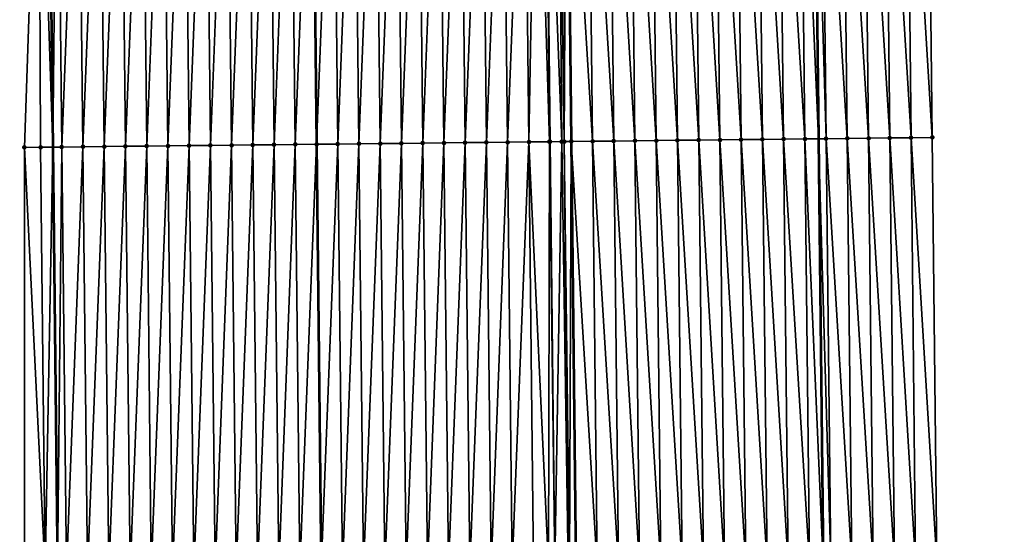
# Model space of a CAD drawing. Header units: feet. Extents: x 2007189 to 2022806, y 818621 to 837694.
# Tile 461 of 656: x 2011339 to 2011385, y 830349 to 830373. Entities that reach past the tile are written whole.
import ezdxf

# ---------------------------------------------------------------- set-up
doc = ezdxf.new("R2010")
doc.units = ezdxf.units.FT
doc.header["$MEASUREMENT"] = 0
for name, color, linetype, lineweight in [('EP_Travel Lane', 172, 'Continuous', 53), ('Road Shots', 141, 'Continuous', 100), ('Road X-Section', 40, 'Continuous', 13), ('STRIPING', 60, 'Continuous', 53)]:
    doc.layers.add(name, color=color, linetype=linetype, lineweight=lineweight)
doc.layers.add('I-77-MM17-21_SB-Surface-Border', color=7, linetype='Continuous')
doc.layers.add('I-77-MM17-21_SB-Surface-TIN', color=7, linetype='Continuous')

msp = doc.modelspace()

# ---------------------------------------------------------------- linework, layer by layer
at = {"layer": 'EP_Travel Lane'}
for points in [[(2011376.286244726, 830407.2611380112, 325.4877059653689), (2011376.50957257, 830387.2626822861, 325.3778508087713), (2011376.732900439, 830367.2642242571, 325.2683827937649), (2011376.956227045, 830347.2658793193, 325.1404203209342), (2011377.179553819, 830327.2675193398, 325.0149177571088), (2011377.402881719, 830307.2690585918, 324.9058943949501), (2011377.626206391, 830287.270886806, 324.7496155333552), (2011377.848202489, 830267.2633282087, 324.643390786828), (2011378.063603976, 830247.2648825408, 324.5170936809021), (2011378.27900495, 830227.2664844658, 324.3826531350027), (2011378.494408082, 830207.2678860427, 324.2824937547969), (2011378.709811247, 830187.269284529, 324.1828522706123), (2011378.925213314, 830167.2707849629, 324.0657776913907), (2011379.140614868, 830147.2723330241, 323.9405536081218), (2011379.356016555, 830127.2738687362, 323.817464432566), (2011379.571418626, 830107.2753688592, 323.7004320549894), (2011379.786820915, 830087.2768486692, 323.5868863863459), (2011380.005694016, 830067.2992518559, 323.4600912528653), (2011380.241656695, 830047.3009899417, 323.3412285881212), (2011380.477620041, 830027.3026715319, 323.2306781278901)], [(2011340.227529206, 830406.8676000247, 325.2224707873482), (2011340.450823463, 830386.8691513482, 325.1114303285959), (2011340.674118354, 830366.8706457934, 325.0096742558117), (2011340.897411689, 830346.8722796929, 324.8851127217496), (2011341.120705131, 830326.8739039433, 324.7621290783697), (2011341.343999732, 830306.8754244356, 324.6561135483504), (2011341.567292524, 830286.8771069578, 324.5236002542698), (2011341.78902389, 830266.8934362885, 324.3951803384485), (2011342.004806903, 830246.8950645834, 324.256901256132), (2011342.22059066, 830226.8966239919, 324.1304092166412), (2011342.436376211, 830206.8980170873, 324.0323746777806), (2011342.652159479, 830186.8996218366, 323.8981422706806), (2011342.867944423, 830166.9010711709, 323.7904847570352), (2011343.083727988, 830146.9026483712, 323.6609483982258), (2011343.299511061, 830126.9042711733, 323.5235737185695), (2011343.515294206, 830106.9058872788, 323.3873981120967), (2011343.73107931, 830086.9073217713, 323.2822802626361), (2011343.951006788, 830066.8759499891, 323.1487071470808), (2011344.186968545, 830046.8779336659, 322.9936721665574), (2011344.42293212, 830026.8797631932, 322.8613588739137)]]:
    msp.add_polyline3d(points, dxfattribs=at)
at = {"layer": 'I-77-MM17-21_SB-Surface-Border', "color": 3, "linetype": 'Continuous', "lineweight": -3}
for points in [[(2011381.657866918, 830407.3211415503, 325.3017839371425), (2011381.877026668, 830387.3226076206, 325.1972433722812), (2011382.096185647, 830367.3241439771, 325.0812231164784), (2011382.31534419, 830347.325720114, 324.9586972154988), (2011382.534502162, 830327.3273483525, 324.8276510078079), (2011382.753661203, 830307.3288790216, 324.7125607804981), (2011382.972818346, 830287.3305828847, 324.5691473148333), (2011383.189700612, 830267.3194933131, 324.4453421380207), (2011383.395649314, 830247.3208720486, 324.3324328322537), (2011383.601598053, 830227.3222472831, 324.2201226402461), (2011383.807547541, 830207.3235497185, 324.1202689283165), (2011383.013551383, 830187.3144252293, 324.0425291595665), (2011384.219444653, 830167.3263356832, 323.8895598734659), (2011384.425393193, 830147.3277301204, 323.7739639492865), (2011384.631340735, 830127.3292215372, 323.641804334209), (2011384.837288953, 830107.3306473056, 323.5208322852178), (2011385.043238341, 830087.3319594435, 323.4193183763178), (2011385.254342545, 830067.3622959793, 323.2959743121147), (2011385.490305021, 830047.3641058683, 323.1665361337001), (2011384.726341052, 830027.3537825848, 323.0864021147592)], [(2011342.745049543, 830026.8602885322, 322.8137895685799), (2011342.829356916, 830046.8621758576, 322.955245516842), (2011341.80289717, 830066.8510461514, 323.0835925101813), (2011340.855866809, 830086.878219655, 323.1954967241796), (2011340.971815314, 830106.8801339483, 323.3121554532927), (2011340.88171645, 830126.8798059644, 323.4493887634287), (2011340.644631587, 830146.8779885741, 323.5825275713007), (2011339.649613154, 830166.8685183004, 323.6895490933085), (2011342.493276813, 830186.8980101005, 323.8939574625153), (2011339.118308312, 830206.8645138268, 323.9183118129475), (2011341.428929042, 830226.8886219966, 324.1046343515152), (2011341.160892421, 830246.8865378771, 324.2288343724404), (2011341.137888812, 830266.8868492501, 324.3749155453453), (2011340.217499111, 830286.8625787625, 324.4804474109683), (2011340.966799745, 830306.8713617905, 324.6445022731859), (2011339.727946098, 830326.858930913, 324.7147221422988), (2011339.344733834, 830346.8555821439, 324.8331276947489), (2011339.338541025, 830366.856292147, 324.9634541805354), (2011340.026566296, 830386.8645802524, 325.0986353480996), (2011340.0108394, 830406.8652652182, 325.215954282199)]]:
    msp.add_polyline3d(points, dxfattribs=at)
at = {"layer": 'I-77-MM17-21_SB-Surface-TIN', "color": 128, "linetype": 'Continuous', "lineweight": -3}
for points in [[(2011356.878542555, 830387.0473006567, 325.4186131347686), (2011357.097701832, 830367.0488098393, 325.307036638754), (2011357.878483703, 830387.0581502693, 325.4363599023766)], [(2011357.878483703, 830387.0581502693, 325.4363599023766), (2011357.097701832, 830367.0488098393, 325.307036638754), (2011358.097642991, 830367.0596583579, 325.3249622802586)], [(2011357.878483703, 830387.0581502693, 325.4363599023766), (2011358.097642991, 830367.0596583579, 325.3249622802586), (2011358.878424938, 830387.0689918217, 325.4554247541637)], [(2011358.878424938, 830387.0689918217, 325.4554247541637), (2011358.097642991, 830367.0596583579, 325.3249622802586), (2011359.097584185, 830367.070503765, 325.3433967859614)], [(2011358.878424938, 830387.0689918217, 325.4554247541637), (2011359.097584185, 830367.070503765, 325.3433967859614), (2011359.878365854, 830387.0798625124, 325.4697245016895)], [(2011359.878365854, 830387.0798625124, 325.4697245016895), (2011359.097584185, 830367.070503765, 325.3433967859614), (2011360.097525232, 830367.0813624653, 325.3596573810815)], [(2011359.878365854, 830387.0798625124, 325.4697245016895), (2011360.097525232, 830367.0813624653, 325.3596573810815), (2011360.878306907, 830387.0907207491, 325.4860609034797)], [(2011360.878306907, 830387.0907207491, 325.4860609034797), (2011360.097525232, 830367.0813624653, 325.3596573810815), (2011361.097466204, 830367.0922280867, 325.3747861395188)], [(2011360.878306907, 830387.0907207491, 325.4860609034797), (2011361.097466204, 830367.0922280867, 325.3747861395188), (2011361.878248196, 830387.1015573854, 325.5059297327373)], [(2011361.878248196, 830387.1015573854, 325.5059297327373), (2011361.097466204, 830367.0922280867, 325.3747861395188), (2011362.097407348, 830367.1030779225, 325.392496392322)], [(2011361.878248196, 830387.1015573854, 325.5059297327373), (2011362.097407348, 830367.1030779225, 325.392496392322), (2011362.878189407, 830387.1124011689, 325.5246297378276)], [(2011362.878189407, 830387.1124011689, 325.5246297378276), (2011362.097407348, 830367.1030779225, 325.392496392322), (2011363.09734864, 830367.1139143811, 325.4123942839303)], [(2011362.878189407, 830387.1124011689, 325.5246297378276), (2011363.09734864, 830367.1139143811, 325.4123942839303), (2011363.459664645, 830387.118712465, 325.5345990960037)], [(2011363.459664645, 830387.118712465, 325.5345990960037), (2011363.09734864, 830367.1139143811, 325.4123942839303), (2011364.069277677, 830367.1244682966, 325.4282962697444)], [(2011363.459664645, 830387.118712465, 325.5345990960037), (2011364.069277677, 830367.1244682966, 325.4282962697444), (2011363.878130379, 830387.1232667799, 325.5397601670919)], [(2011363.878130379, 830387.1232667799, 325.5397601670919), (2011364.649909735, 830367.1308079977, 325.4321101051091), (2011364.483794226, 830387.1298810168, 325.5435383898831)], [(2011363.878130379, 830387.1232667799, 325.5397601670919), (2011364.097289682, 830367.124773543, 325.4285793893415), (2011364.649909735, 830367.1308079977, 325.4321101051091)], [(2011363.878130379, 830387.1232667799, 325.5397601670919), (2011364.069277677, 830367.1244682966, 325.4282962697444), (2011364.097289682, 830367.124773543, 325.4285793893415)], [(2011364.483794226, 830387.1298810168, 325.5435383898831), (2011364.763141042, 830367.1320479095, 325.4322681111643), (2011364.54274307, 830387.1305267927, 325.5435763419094)], [(2011364.483794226, 830387.1298810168, 325.5435383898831), (2011364.649909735, 830367.1308079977, 325.4321101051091), (2011364.763141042, 830367.1320479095, 325.4322681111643)], [(2011364.54274307, 830387.1305267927, 325.5435763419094), (2011364.763141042, 830367.1320479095, 325.4322681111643), (2011364.878062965, 830387.1342100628, 325.5421750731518)], [(2011364.763141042, 830367.1320479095, 325.4322681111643), (2011365.097222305, 830367.135713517, 325.4315353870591), (2011364.878062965, 830387.1342100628, 325.5421750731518)], [(2011365.878009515, 830387.145254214, 325.5281215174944), (2011364.878062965, 830387.1342100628, 325.5421750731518), (2011366.097169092, 830367.1467359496, 325.4210335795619)], [(2011366.097169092, 830367.1467359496, 325.4210335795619), (2011364.878062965, 830387.1342100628, 325.5421750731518), (2011365.097222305, 830367.135713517, 325.4315353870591)], [(2011365.878009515, 830387.145254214, 325.5281215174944), (2011367.097107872, 830367.1578015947, 325.4034515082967), (2011366.877948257, 830387.156323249, 325.5099850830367)], [(2011365.878009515, 830387.145254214, 325.5281215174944), (2011366.097169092, 830367.1467359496, 325.4210335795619), (2011367.097107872, 830367.1578015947, 325.4034515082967)], [(2011366.877948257, 830387.156323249, 325.5099850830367), (2011368.09704661, 830367.1688710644, 325.3852439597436), (2011367.877887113, 830387.1673819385, 325.4935404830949)], [(2011366.877948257, 830387.156323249, 325.5099850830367), (2011367.097107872, 830367.1578015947, 325.4034515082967), (2011368.09704661, 830367.1688710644, 325.3852439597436)], [(2011367.877887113, 830387.1673819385, 325.4935404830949), (2011369.09698563, 830367.1799146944, 325.3712621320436), (2011368.87782604, 830387.1784341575, 325.4781540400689)], [(2011367.877887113, 830387.1673819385, 325.4935404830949), (2011368.09704661, 830367.1688710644, 325.3852439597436), (2011369.09698563, 830367.1799146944, 325.3712621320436)], [(2011368.87782604, 830387.1784341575, 325.4781540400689), (2011370.096924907, 830367.1909349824, 325.3610975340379), (2011369.877765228, 830387.189462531, 325.4666671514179)], [(2011368.87782604, 830387.1784341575, 325.4781540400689), (2011369.09698563, 830367.1799146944, 325.3712621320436), (2011370.096924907, 830367.1909349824, 325.3610975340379)], [(2011369.877765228, 830387.189462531, 325.4666671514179), (2011371.096864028, 830367.2019694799, 325.3486091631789), (2011370.877704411, 830387.2004913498, 325.4551074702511)], [(2011369.877765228, 830387.189462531, 325.4666671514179), (2011370.096924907, 830367.1909349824, 325.3610975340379), (2011371.096864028, 830367.2019694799, 325.3486091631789)], [(2011370.877704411, 830387.2004913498, 325.4551074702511), (2011372.096803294, 830367.2129907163, 325.3382894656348), (2011371.877643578, 830387.2115216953, 325.4432981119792)], [(2011370.877704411, 830387.2004913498, 325.4551074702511), (2011371.096864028, 830367.2019694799, 325.3486091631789), (2011372.096803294, 830367.2129907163, 325.3382894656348)], [(2011371.877643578, 830387.2115216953, 325.4432981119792), (2011373.096742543, 830367.2240136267, 325.3276960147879), (2011372.877583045, 830387.2225245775, 325.4359799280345)], [(2011371.877643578, 830387.2115216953, 325.4432981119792), (2011372.096803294, 830367.2129907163, 325.3382894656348), (2011373.096742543, 830367.2240136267, 325.3276960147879)], [(2011372.877583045, 830387.2225245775, 325.4359799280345), (2011374.096681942, 830367.2350227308, 325.3193603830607), (2011373.877522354, 830387.2335418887, 325.4263021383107)], [(2011372.877583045, 830387.2225245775, 325.4359799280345), (2011373.096742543, 830367.2240136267, 325.3276960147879), (2011374.096681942, 830367.2350227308, 325.3193603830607)], [(2011373.877522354, 830387.2335418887, 325.4263021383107), (2011375.096620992, 830367.2460636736, 325.3058179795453), (2011374.877461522, 830387.2445721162, 325.4145120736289)], [(2011373.877522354, 830387.2335418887, 325.4263021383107), (2011374.096681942, 830367.2350227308, 325.3193603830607), (2011375.096620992, 830367.2460636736, 325.3058179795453)], [(2011374.877461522, 830387.2445721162, 325.4145120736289), (2011376.096559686, 830367.2571371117, 325.2869614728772), (2011375.877400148, 830387.255651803, 325.3946336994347)], [(2011374.877461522, 830387.2445721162, 325.4145120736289), (2011375.096620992, 830367.2460636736, 325.3058179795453), (2011376.096559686, 830367.2571371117, 325.2869614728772)], [(2011375.877400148, 830387.255651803, 325.3946336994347), (2011376.732900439, 830367.2642242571, 325.2683827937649), (2011376.50957257, 830387.2626822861, 325.3778508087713)], [(2011375.877400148, 830387.255651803, 325.3946336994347), (2011376.096559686, 830367.2571371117, 325.2869614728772), (2011376.732900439, 830367.2642242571, 325.2683827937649)], [(2011376.877338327, 830387.2667722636, 325.3680873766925), (2011376.50957257, 830387.2626822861, 325.3778508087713), (2011377.096497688, 830367.2682737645, 325.2577671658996)], [(2011377.096497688, 830367.2682737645, 325.2577671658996), (2011376.50957257, 830387.2626822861, 325.3778508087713), (2011376.732900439, 830367.2642242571, 325.2683827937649)], [(2011376.877338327, 830387.2667722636, 325.3680873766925), (2011378.096435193, 830367.2794557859, 325.2211535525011), (2011377.877276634, 830387.2778810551, 325.343449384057)], [(2011376.877338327, 830387.2667722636, 325.3680873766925), (2011377.096497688, 830367.2682737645, 325.2577671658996), (2011378.096435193, 830367.2794557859, 325.2211535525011)], [(2011377.877276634, 830387.2778810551, 325.343449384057), (2011379.096373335, 830367.2905795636, 325.1940647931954), (2011378.877214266, 830387.2890514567, 325.3087359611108)], [(2011377.877276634, 830387.2778810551, 325.343449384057), (2011378.096435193, 830367.2794557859, 325.2211535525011), (2011379.096373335, 830367.2905795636, 325.1940647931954)], [(2011378.877214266, 830387.2890514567, 325.3087359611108), (2011380.096311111, 830367.3017367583, 325.1615111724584), (2011379.87715179, 830387.3002316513, 325.2724210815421)], [(2011378.877214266, 830387.2890514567, 325.3087359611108), (2011379.096373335, 830367.2905795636, 325.1940647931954), (2011380.096311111, 830367.3017367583, 325.1615111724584)], [(2011379.87715179, 830387.3002316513, 325.2724210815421), (2011381.096248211, 830367.312955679, 325.1188631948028), (2011380.877089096, 830387.3114317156, 325.2328568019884)], [(2011379.87715179, 830387.3002316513, 325.2724210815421), (2011380.096311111, 830367.3017367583, 325.1615111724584), (2011381.096248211, 830367.312955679, 325.1188631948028)], [(2011380.877089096, 830387.3114317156, 325.2328568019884), (2011382.096185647, 830367.3241439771, 325.0812231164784), (2011381.877026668, 830387.3226076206, 325.1972433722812)], [(2011380.877089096, 830387.3114317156, 325.2328568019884), (2011381.096248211, 830367.312955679, 325.1188631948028), (2011382.096185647, 830367.3241439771, 325.0812231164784)], [(2011340.026566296, 830386.8645802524, 325.0986353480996), (2011339.338541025, 830366.856292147, 324.9634541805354), (2011340.098701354, 830366.8644556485, 324.9907507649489)], [(2011340.026566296, 830386.8645802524, 325.0986353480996), (2011340.674118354, 830366.8706457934, 325.0096742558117), (2011340.450823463, 830386.8691513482, 325.1114303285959)], [(2011340.026566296, 830386.8645802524, 325.0986353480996), (2011340.098701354, 830366.8644556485, 324.9907507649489), (2011340.674118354, 830366.8706457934, 325.0096742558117)], [(2011340.879483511, 830386.8737698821, 325.1243580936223), (2011340.450823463, 830386.8691513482, 325.1114303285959), (2011340.674118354, 830366.8706457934, 325.0096742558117)], [(2011340.879483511, 830386.8737698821, 325.1243580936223), (2011340.674118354, 830366.8706457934, 325.0096742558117), (2011341.098643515, 830366.8752126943, 325.0236354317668)], [(2011341.879425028, 830386.8845857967, 325.1476156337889), (2011340.879483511, 830386.8737698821, 325.1243580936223), (2011341.098643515, 830366.8752126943, 325.0236354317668)], [(2011341.879425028, 830386.8845857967, 325.1476156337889), (2011341.098643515, 830366.8752126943, 325.0236354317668), (2011342.098585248, 830366.8860088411, 325.0501256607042)], [(2011341.879425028, 830386.8845857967, 325.1476156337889), (2011342.098585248, 830366.8860088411, 325.0501256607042), (2011342.879365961, 830386.8954549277, 325.162170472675)], [(2011342.879365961, 830386.8954549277, 325.162170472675), (2011342.098585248, 830366.8860088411, 325.0501256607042), (2011343.098526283, 830366.8968686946, 325.0661976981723)], [(2011342.879365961, 830386.8954549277, 325.162170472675), (2011343.098526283, 830366.8968686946, 325.0661976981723), (2011343.879306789, 830386.9063336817, 325.1751515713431)], [(2011343.879306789, 830386.9063336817, 325.1751515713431), (2011343.098526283, 830366.8968686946, 325.0661976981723), (2011344.098466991, 830366.907758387, 325.0773899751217)], [(2011343.879306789, 830386.9063336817, 325.1751515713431), (2011344.098466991, 830366.907758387, 325.0773899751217), (2011344.87924782, 830386.9171938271, 325.19117582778)], [(2011344.87924782, 830386.9171938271, 325.19117582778), (2011344.098466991, 830366.907758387, 325.0773899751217), (2011345.098407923, 830366.9186276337, 325.0919258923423)], [(2011344.87924782, 830386.9171938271, 325.19117582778), (2011345.098407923, 830366.9186276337, 325.0919258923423), (2011345.8791889, 830386.9280495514, 325.207923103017)], [(2011345.8791889, 830386.9280495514, 325.207923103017), (2011345.098407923, 830366.9186276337, 325.0919258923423), (2011346.098348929, 830366.9294901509, 325.1075622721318)], [(2011345.8791889, 830386.9280495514, 325.207923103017), (2011346.098348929, 830366.9294901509, 325.1075622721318), (2011346.879129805, 830386.9389212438, 325.2220590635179)], [(2011346.879129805, 830386.9389212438, 325.2220590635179), (2011346.098348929, 830366.9294901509, 325.1075622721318), (2011347.098289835, 830366.9403617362, 325.121715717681)], [(2011346.879129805, 830386.9389212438, 325.2220590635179), (2011347.098289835, 830366.9403617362, 325.121715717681), (2011347.879070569, 830386.9498058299, 325.2340863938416)], [(2011347.879070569, 830386.9498058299, 325.2340863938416), (2011347.098289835, 830366.9403617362, 325.121715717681), (2011348.098230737, 830366.9512336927, 325.1358084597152)], [(2011347.879070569, 830386.9498058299, 325.2340863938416), (2011348.098230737, 830366.9512336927, 325.1358084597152), (2011348.879011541, 830386.9606714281, 325.2492189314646)], [(2011348.879011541, 830386.9606714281, 325.2492189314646), (2011348.098230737, 830366.9512336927, 325.1358084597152), (2011349.098171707, 830366.9620994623, 325.1509129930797)], [(2011348.879011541, 830386.9606714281, 325.2492189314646), (2011349.098171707, 830366.9620994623, 325.1509129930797), (2011349.878952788, 830386.9715119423, 325.2684535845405)], [(2011349.878952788, 830386.9715119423, 325.2684535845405), (2011349.098171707, 830366.9620994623, 325.1509129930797), (2011350.098112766, 830366.9729571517, 325.1673389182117)], [(2011349.878952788, 830386.9715119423, 325.2684535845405), (2011350.098112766, 830366.9729571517, 325.1673389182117), (2011350.878894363, 830386.9823224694, 325.2925921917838)], [(2011350.878894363, 830386.9823224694, 325.2925921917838), (2011350.098112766, 830366.9729571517, 325.1673389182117), (2011351.098054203, 830366.9837802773, 325.189417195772)], [(2011350.878894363, 830386.9823224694, 325.2925921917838), (2011351.098054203, 830366.9837802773, 325.189417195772), (2011351.878836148, 830386.9931139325, 325.3198483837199)], [(2011351.878836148, 830386.9931139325, 325.3198483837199), (2011351.098054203, 830366.9837802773, 325.189417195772), (2011352.097995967, 830366.9945736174, 325.2163664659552)], [(2011351.878836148, 830386.9931139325, 325.3198483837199), (2011352.097995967, 830366.9945736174, 325.2163664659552), (2011352.878777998, 830387.00389938, 325.3480883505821)], [(2011352.878777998, 830387.00389938, 325.3480883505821), (2011352.097995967, 830366.9945736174, 325.2163664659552), (2011353.096633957, 830367.0053548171, 325.2429645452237)], [(2011352.878777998, 830387.00389938, 325.3480883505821), (2011353.096633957, 830367.0053548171, 325.2429645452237), (2011352.882342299, 830387.0039378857, 325.3481790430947)], [(2011353.878719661, 830387.0147019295, 325.3735315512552), (2011352.882342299, 830387.0039378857, 325.3481790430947), (2011353.097937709, 830367.0053688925, 325.2429992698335)], [(2011353.097937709, 830367.0053688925, 325.2429992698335), (2011352.882342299, 830387.0039378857, 325.3481790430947), (2011353.096633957, 830367.0053548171, 325.2429645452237)], [(2011353.878719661, 830387.0147019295, 325.3735315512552), (2011353.097937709, 830367.0053688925, 325.2429992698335), (2011354.097879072, 830367.0161988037, 325.2639678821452)], [(2011353.878719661, 830387.0147019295, 325.3735315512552), (2011354.097879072, 830367.0161988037, 325.2639678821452), (2011354.878660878, 830387.0255451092, 325.3923302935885)], [(2011354.878660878, 830387.0255451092, 325.3923302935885), (2011354.097879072, 830367.0161988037, 325.2639678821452), (2011355.097820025, 830367.0270661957, 325.2788070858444)], [(2011354.878660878, 830387.0255451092, 325.3923302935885), (2011355.097820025, 830367.0270661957, 325.2788070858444), (2011355.87860167, 830387.0364271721, 325.4047702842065)], [(2011355.87860167, 830387.0364271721, 325.4047702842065), (2011355.097820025, 830367.0270661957, 325.2788070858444), (2011356.097760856, 830367.0379446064, 325.2918443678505)], [(2011355.87860167, 830387.0364271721, 325.4047702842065), (2011356.097760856, 830367.0379446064, 325.2918443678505), (2011356.878542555, 830387.0473006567, 325.4186131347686)], [(2011356.878542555, 830387.0473006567, 325.4186131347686), (2011356.097760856, 830367.0379446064, 325.2918443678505), (2011357.097701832, 830367.0488098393, 325.307036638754)], [(2011364.025758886, 830347.1232408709, 325.293496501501), (2011364.069277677, 830367.1244682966, 325.4282962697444), (2011363.09734864, 830367.1139143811, 325.4123942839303)], [(2011364.025758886, 830347.1232408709, 325.293496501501), (2011364.316447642, 830347.1264028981, 325.2973505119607), (2011364.069277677, 830367.1244682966, 325.4282962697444)], [(2011364.316447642, 830347.1264028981, 325.2973505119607), (2011364.097289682, 830367.124773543, 325.4285793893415), (2011364.069277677, 830367.1244682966, 325.4282962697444)], [(2011364.316447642, 830347.1264028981, 325.2973505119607), (2011364.649909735, 830367.1308079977, 325.4321101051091), (2011364.097289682, 830367.124773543, 325.4285793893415)], [(2011364.316447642, 830347.1264028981, 325.2973505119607), (2011364.942180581, 830347.1332352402, 325.3014276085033), (2011364.649909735, 830367.1308079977, 325.4321101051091)], [(2011364.942180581, 830347.1332352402, 325.3014276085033), (2011364.763141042, 830367.1320479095, 325.4322681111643), (2011364.649909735, 830367.1308079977, 325.4321101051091)], [(2011365.012652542, 830347.134007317, 325.3014620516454), (2011365.097222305, 830367.135713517, 325.4315353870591), (2011364.763141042, 830367.1320479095, 325.4322681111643)], [(2011364.942180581, 830347.1332352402, 325.3014276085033), (2011365.012652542, 830347.134007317, 325.3014620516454), (2011364.763141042, 830367.1320479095, 325.4322681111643)], [(2011365.012652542, 830347.134007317, 325.3014620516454), (2011365.316380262, 830347.1373431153, 325.3002667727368), (2011365.097222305, 830367.135713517, 325.4315353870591)], [(2011366.316326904, 830347.1483787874, 325.2875998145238), (2011366.097169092, 830367.1467359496, 325.4210335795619), (2011365.097222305, 830367.135713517, 325.4315353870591)], [(2011366.316326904, 830347.1483787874, 325.2875998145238), (2011365.097222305, 830367.135713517, 325.4315353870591), (2011365.316380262, 830347.1373431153, 325.3002667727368)], [(2011367.316265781, 830347.1594355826, 325.2714650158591), (2011367.097107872, 830367.1578015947, 325.4034515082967), (2011366.097169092, 830367.1467359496, 325.4210335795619)], [(2011366.316326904, 830347.1483787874, 325.2875998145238), (2011367.316265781, 830347.1594355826, 325.2714650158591), (2011366.097169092, 830367.1467359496, 325.4210335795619)], [(2011368.316204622, 830347.1704956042, 325.2548025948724), (2011368.09704661, 830367.1688710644, 325.3852439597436), (2011367.097107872, 830367.1578015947, 325.4034515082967)], [(2011367.316265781, 830347.1594355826, 325.2714650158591), (2011368.316204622, 830347.1704956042, 325.2548025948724), (2011367.097107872, 830367.1578015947, 325.4034515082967)], [(2011369.316143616, 830347.1815417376, 325.2404113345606), (2011369.09698563, 830367.1799146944, 325.3712621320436), (2011368.09704661, 830367.1688710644, 325.3852439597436)], [(2011368.316204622, 830347.1704956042, 325.2548025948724), (2011369.316143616, 830347.1815417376, 325.2404113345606), (2011368.09704661, 830367.1688710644, 325.3852439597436)], [(2011370.316082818, 830347.1925688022, 325.2291385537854), (2011370.096924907, 830367.1909349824, 325.3610975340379), (2011369.09698563, 830367.1799146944, 325.3712621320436)], [(2011369.316143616, 830347.1815417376, 325.2404113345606), (2011370.316082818, 830347.1925688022, 325.2291385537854), (2011369.09698563, 830367.1799146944, 325.3712621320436)], [(2011371.316021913, 830347.2036056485, 325.2162660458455), (2011371.096864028, 830367.2019694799, 325.3486091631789), (2011370.096924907, 830367.1909349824, 325.3610975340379)], [(2011370.316082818, 830347.1925688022, 325.2291385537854), (2011371.316021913, 830347.2036056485, 325.2162660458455), (2011370.096924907, 830367.1909349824, 325.3610975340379)], [(2011372.31596119, 830347.2146259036, 325.2061068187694), (2011372.096803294, 830367.2129907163, 325.3382894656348), (2011371.096864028, 830367.2019694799, 325.3486091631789)], [(2011371.316021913, 830347.2036056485, 325.2162660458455), (2011372.31596119, 830347.2146259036, 325.2061068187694), (2011371.096864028, 830367.2019694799, 325.3486091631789)], [(2011373.315900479, 830347.225645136, 325.1961148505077), (2011373.096742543, 830367.2240136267, 325.3276960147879), (2011372.096803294, 830367.2129907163, 325.3382894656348)], [(2011372.31596119, 830347.2146259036, 325.2061068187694), (2011373.315900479, 830347.225645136, 325.1961148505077), (2011372.096803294, 830367.2129907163, 325.3382894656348)], [(2011374.3158396, 830347.2366796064, 325.1836309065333), (2011374.096681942, 830367.2350227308, 325.3193603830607), (2011373.096742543, 830367.2240136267, 325.3276960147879)], [(2011373.315900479, 830347.225645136, 325.1961148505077), (2011374.3158396, 830347.2366796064, 325.1836309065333), (2011373.096742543, 830367.2240136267, 325.3276960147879)], [(2011375.315778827, 830347.247704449, 325.1727214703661), (2011375.096620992, 830367.2460636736, 325.3058179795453), (2011374.096681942, 830367.2350227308, 325.3193603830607)], [(2011374.3158396, 830347.2366796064, 325.1836309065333), (2011375.315778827, 830347.247704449, 325.1727214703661), (2011374.096681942, 830367.2350227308, 325.3193603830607)], [(2011376.315717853, 830347.2587476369, 325.1588119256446), (2011376.096559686, 830367.2571371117, 325.2869614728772), (2011375.096620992, 830367.2460636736, 325.3058179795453)], [(2011375.315778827, 830347.247704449, 325.1727214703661), (2011376.315717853, 830347.2587476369, 325.1588119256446), (2011375.096620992, 830367.2460636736, 325.3058179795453)], [(2011376.096559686, 830367.2571371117, 325.2869614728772), (2011376.956227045, 830347.2658793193, 325.1404203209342), (2011376.732900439, 830367.2642242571, 325.2683827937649)], [(2011376.315717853, 830347.2587476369, 325.1588119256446), (2011376.956227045, 830347.2658793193, 325.1404203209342), (2011376.096559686, 830367.2571371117, 325.2869614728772)], [(2011377.315655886, 830347.2698813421, 325.1300996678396), (2011377.096497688, 830367.2682737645, 325.2577671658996), (2011376.732900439, 830367.2642242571, 325.2683827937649)], [(2011377.315655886, 830347.2698813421, 325.1300996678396), (2011376.732900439, 830367.2642242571, 325.2683827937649), (2011376.956227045, 830347.2658793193, 325.1404203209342)], [(2011378.315594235, 830347.2809863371, 325.1060825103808), (2011378.096435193, 830367.2794557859, 325.2211535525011), (2011377.096497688, 830367.2682737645, 325.2577671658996)], [(2011377.315655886, 830347.2698813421, 325.1300996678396), (2011378.315594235, 830347.2809863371, 325.1060825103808), (2011377.096497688, 830367.2682737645, 325.2577671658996)], [(2011379.315532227, 830347.2921238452, 325.0767483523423), (2011379.096373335, 830367.2905795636, 325.1940647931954), (2011378.096435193, 830367.2794557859, 325.2211535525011)], [(2011378.315594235, 830347.2809863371, 325.1060825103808), (2011379.315532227, 830347.2921238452, 325.0767483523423), (2011378.096435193, 830367.2794557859, 325.2211535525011)], [(2011380.315469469, 830347.3033298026, 325.0362203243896), (2011380.096311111, 830367.3017367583, 325.1615111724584), (2011379.096373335, 830367.2905795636, 325.1940647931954)], [(2011379.315532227, 830347.2921238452, 325.0767483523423), (2011380.315469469, 830347.3033298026, 325.0362203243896), (2011379.096373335, 830367.2905795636, 325.1940647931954)], [(2011381.315406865, 830347.3145216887, 324.9979934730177), (2011381.096248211, 830367.312955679, 325.1188631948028), (2011380.096311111, 830367.3017367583, 325.1615111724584)], [(2011380.315469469, 830347.3033298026, 325.0362203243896), (2011381.315406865, 830347.3145216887, 324.9979934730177), (2011380.096311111, 830367.3017367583, 325.1615111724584)], [(2011382.31534419, 830347.325720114, 324.9586972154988), (2011382.096185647, 830367.3241439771, 325.0812231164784), (2011381.096248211, 830367.312955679, 325.1188631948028)], [(2011381.315406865, 830347.3145216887, 324.9979934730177), (2011382.31534419, 830347.325720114, 324.9586972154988), (2011381.096248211, 830367.312955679, 325.1188631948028)], [(2011340.317859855, 830346.866035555, 324.8676085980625), (2011340.098701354, 830366.8644556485, 324.9907507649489), (2011339.338541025, 830366.856292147, 324.9634541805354)], [(2011340.317859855, 830346.866035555, 324.8676085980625), (2011339.338541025, 830366.856292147, 324.9634541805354), (2011339.344733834, 830346.8555821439, 324.8331276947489)], [(2011340.317859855, 830346.866035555, 324.8676085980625), (2011340.674118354, 830366.8706457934, 325.0096742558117), (2011340.098701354, 830366.8644556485, 324.9907507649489)], [(2011340.317859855, 830346.866035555, 324.8676085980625), (2011340.897411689, 830346.8722796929, 324.8851127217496), (2011340.674118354, 830366.8706457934, 325.0096742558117)], [(2011341.098643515, 830366.8752126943, 325.0236354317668), (2011340.674118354, 830366.8706457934, 325.0096742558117), (2011340.897411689, 830346.8722796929, 324.8851127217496)], [(2011341.317801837, 830346.8768090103, 324.8978097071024), (2011341.098643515, 830366.8752126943, 325.0236354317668), (2011340.897411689, 830346.8722796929, 324.8851127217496)], [(2011341.317801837, 830346.8768090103, 324.8978097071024), (2011342.098585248, 830366.8860088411, 325.0501256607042), (2011341.098643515, 830366.8752126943, 325.0236354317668)], [(2011341.317801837, 830346.8768090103, 324.8978097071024), (2011342.317743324, 830346.8876276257, 324.9206255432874), (2011342.098585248, 830366.8860088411, 325.0501256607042)], [(2011342.317743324, 830346.8876276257, 324.9206255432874), (2011343.098526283, 830366.8968686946, 325.0661976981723), (2011342.098585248, 830366.8860088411, 325.0501256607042)], [(2011342.317743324, 830346.8876276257, 324.9206255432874), (2011343.317684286, 830346.8984941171, 324.935612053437), (2011343.098526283, 830366.8968686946, 325.0661976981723)], [(2011343.317684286, 830346.8984941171, 324.935612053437), (2011344.098466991, 830366.907758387, 325.0773899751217), (2011343.098526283, 830366.8968686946, 325.0661976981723)], [(2011343.317684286, 830346.8984941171, 324.935612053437), (2011344.317625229, 830346.9093623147, 324.9503194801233), (2011344.098466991, 830366.907758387, 325.0773899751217)], [(2011344.317625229, 830346.9093623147, 324.9503194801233), (2011345.098407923, 830366.9186276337, 325.0919258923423), (2011344.098466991, 830366.907758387, 325.0773899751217)], [(2011344.317625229, 830346.9093623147, 324.9503194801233), (2011345.317566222, 830346.9202260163, 324.9657621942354), (2011345.098407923, 830366.9186276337, 325.0919258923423)], [(2011345.317566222, 830346.9202260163, 324.9657621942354), (2011346.098348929, 830366.9294901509, 325.1075622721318), (2011345.098407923, 830366.9186276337, 325.0919258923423)], [(2011345.317566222, 830346.9202260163, 324.9657621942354), (2011346.317507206, 830346.931090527, 324.9810725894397), (2011346.098348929, 830366.9294901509, 325.1075622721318)], [(2011346.317507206, 830346.931090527, 324.9810725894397), (2011347.098289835, 830366.9403617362, 325.121715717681), (2011346.098348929, 830366.9294901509, 325.1075622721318)], [(2011346.317507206, 830346.931090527, 324.9810725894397), (2011347.317448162, 830346.9419575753, 324.9959679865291), (2011347.098289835, 830366.9403617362, 325.121715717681)], [(2011347.317448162, 830346.9419575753, 324.9959679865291), (2011348.098230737, 830366.9512336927, 325.1358084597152), (2011347.098289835, 830366.9403617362, 325.121715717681)], [(2011347.317448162, 830346.9419575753, 324.9959679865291), (2011348.317389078, 830346.9528283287, 325.0102574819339), (2011348.098230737, 830366.9512336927, 325.1358084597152)], [(2011348.317389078, 830346.9528283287, 325.0102574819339), (2011349.098171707, 830366.9620994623, 325.1509129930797), (2011348.098230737, 830366.9512336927, 325.1358084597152)], [(2011348.317389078, 830346.9528283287, 325.0102574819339), (2011349.317330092, 830346.9636900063, 325.0260311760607), (2011349.098171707, 830366.9620994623, 325.1509129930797)], [(2011349.317330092, 830346.9636900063, 325.0260311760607), (2011350.098112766, 830366.9729571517, 325.1673389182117), (2011349.098171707, 830366.9620994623, 325.1509129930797)], [(2011349.317330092, 830346.9636900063, 325.0260311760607), (2011350.317271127, 830346.974549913, 325.042094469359), (2011350.098112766, 830366.9729571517, 325.1673389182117)], [(2011350.317271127, 830346.974549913, 325.042094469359), (2011351.098054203, 830366.9837802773, 325.189417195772), (2011350.098112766, 830366.9729571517, 325.1673389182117)], [(2011350.317271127, 830346.974549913, 325.042094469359), (2011351.317212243, 830346.9854023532, 325.0593788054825), (2011351.098054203, 830366.9837802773, 325.189417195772)], [(2011351.317212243, 830346.9854023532, 325.0593788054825), (2011352.097995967, 830366.9945736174, 325.2163664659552), (2011351.098054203, 830366.9837802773, 325.189417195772)], [(2011351.317212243, 830346.9854023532, 325.0593788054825), (2011352.317153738, 830346.996220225, 325.0823162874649), (2011352.097995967, 830366.9945736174, 325.2163664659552)], [(2011352.317153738, 830346.996220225, 325.0823162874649), (2011353.096633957, 830367.0053548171, 325.2429645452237), (2011352.097995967, 830366.9945736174, 325.2163664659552)], [(2011352.317153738, 830346.996220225, 325.0823162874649), (2011353.310923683, 830347.0069520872, 325.1082586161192), (2011353.096633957, 830367.0053548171, 325.2429645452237)], [(2011353.097937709, 830367.0053688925, 325.2429992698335), (2011353.096633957, 830367.0053548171, 325.2429645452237), (2011353.310923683, 830347.0069520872, 325.1082586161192)], [(2011353.317095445, 830347.007018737, 325.1084197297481), (2011354.097879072, 830367.0161988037, 325.2639678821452), (2011353.097937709, 830367.0053688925, 325.2429992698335)], [(2011353.317095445, 830347.007018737, 325.1084197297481), (2011353.097937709, 830367.0053688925, 325.2429992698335), (2011353.310923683, 830347.0069520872, 325.1082586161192)], [(2011353.317095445, 830347.007018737, 325.1084197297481), (2011354.3170369, 830347.0178402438, 325.1307627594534), (2011354.097879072, 830367.0161988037, 325.2639678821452)], [(2011354.3170369, 830347.0178402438, 325.1307627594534), (2011355.097820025, 830367.0270661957, 325.2788070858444), (2011354.097879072, 830367.0161988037, 325.2639678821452)], [(2011354.3170369, 830347.0178402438, 325.1307627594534), (2011355.316977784, 830347.0287138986, 325.1445777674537), (2011355.097820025, 830367.0270661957, 325.2788070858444)], [(2011355.316977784, 830347.0287138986, 325.1445777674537), (2011356.097760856, 830367.0379446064, 325.2918443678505), (2011355.097820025, 830367.0270661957, 325.2788070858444)], [(2011355.316977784, 830347.0287138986, 325.1445777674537), (2011356.316918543, 830347.0395988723, 325.1565417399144), (2011356.097760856, 830367.0379446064, 325.2918443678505)], [(2011356.316918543, 830347.0395988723, 325.1565417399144), (2011357.097701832, 830367.0488098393, 325.307036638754), (2011356.097760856, 830367.0379446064, 325.2918443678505)], [(2011356.316918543, 830347.0395988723, 325.1565417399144), (2011357.316859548, 830347.0504614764, 325.1721639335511), (2011357.097701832, 830367.0488098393, 325.307036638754)], [(2011357.316859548, 830347.0504614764, 325.1721639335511), (2011358.097642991, 830367.0596583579, 325.3249622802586), (2011357.097701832, 830367.0488098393, 325.307036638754)], [(2011357.316859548, 830347.0504614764, 325.1721639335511), (2011358.316800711, 830347.0613096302, 325.1901492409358), (2011358.097642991, 830367.0596583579, 325.3249622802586)], [(2011358.316800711, 830347.0613096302, 325.1901492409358), (2011359.097584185, 830367.070503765, 325.3433967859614), (2011358.097642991, 830367.0596583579, 325.3249622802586)], [(2011358.316800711, 830347.0613096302, 325.1901492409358), (2011359.316741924, 830347.0721532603, 325.2088743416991), (2011359.097584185, 830367.070503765, 325.3433967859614)], [(2011359.316741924, 830347.0721532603, 325.2088743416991), (2011360.097525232, 830367.0813624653, 325.3596573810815), (2011359.097584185, 830367.070503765, 325.3433967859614)], [(2011359.316741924, 830347.0721532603, 325.2088743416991), (2011360.31668296, 830347.0830130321, 325.2249597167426), (2011360.097525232, 830367.0813624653, 325.3596573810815)], [(2011360.31668296, 830347.0830130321, 325.2249597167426), (2011361.097466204, 830367.0922280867, 325.3747861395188), (2011360.097525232, 830367.0813624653, 325.3596573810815)], [(2011360.31668296, 830347.0830130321, 325.2249597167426), (2011361.31662401, 830347.0938714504, 325.241266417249), (2011361.097466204, 830367.0922280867, 325.3747861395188)], [(2011361.31662401, 830347.0938714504, 325.241266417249), (2011362.097407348, 830367.1030779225, 325.392496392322), (2011361.097466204, 830367.0922280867, 325.3747861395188)], [(2011361.31662401, 830347.0938714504, 325.241266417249), (2011362.316565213, 830347.1047159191, 325.2598543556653), (2011362.097407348, 830367.1030779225, 325.392496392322)], [(2011362.316565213, 830347.1047159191, 325.2598543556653), (2011363.09734864, 830367.1139143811, 325.4123942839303), (2011362.097407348, 830367.1030779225, 325.392496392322)], [(2011362.316565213, 830347.1047159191, 325.2598543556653), (2011363.31650656, 830347.1155473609, 325.2805726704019), (2011363.09734864, 830367.1139143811, 325.4123942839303)], [(2011363.31650656, 830347.1155473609, 325.2805726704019), (2011364.025758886, 830347.1232408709, 325.293496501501), (2011363.09734864, 830367.1139143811, 325.4123942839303)]]:
    msp.add_3dface(points, dxfattribs=at)
at = {"layer": 'Road Shots', "lineweight": 100}
for p in [(2011364.069277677, 830367.1244682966, 325.4282962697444), (2011364.097289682, 830367.124773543, 325.4285793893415), (2011364.649909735, 830367.1308079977, 325.4321101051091), (2011364.763141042, 830367.1320479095, 325.4322681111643), (2011365.097229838, 830367.1357135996, 325.4315353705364), (2011366.097169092, 830367.1467359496, 325.4210335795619), (2011367.097107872, 830367.1578015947, 325.4034515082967), (2011368.09704661, 830367.1688710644, 325.3852439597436), (2011369.09698563, 830367.1799146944, 325.3712621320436), (2011370.096924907, 830367.1909349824, 325.3610975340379), (2011371.096864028, 830367.2019694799, 325.3486091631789), (2011372.096803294, 830367.2129907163, 325.3382894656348), (2011373.096742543, 830367.2240136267, 325.3276960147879), (2011374.096681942, 830367.2350227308, 325.3193603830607), (2011375.096620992, 830367.2460636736, 325.3058179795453), (2011376.096559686, 830367.2571371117, 325.2869614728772), (2011377.096497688, 830367.2682737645, 325.2577671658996), (2011378.096435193, 830367.2794557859, 325.2211535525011), (2011379.096373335, 830367.2905795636, 325.1940647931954), (2011380.096311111, 830367.3017367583, 325.1615111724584), (2011381.096248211, 830367.312955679, 325.1188631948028), (2011382.096185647, 830367.3241439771, 325.0812231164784), (2011339.338541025, 830366.856292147, 324.9634541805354), (2011340.098701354, 830366.8644556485, 324.9907507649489), (2011341.098643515, 830366.8752126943, 325.0236354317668), (2011342.098585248, 830366.8860088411, 325.0501256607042), (2011343.098526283, 830366.8968686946, 325.0661976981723), (2011344.098466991, 830366.907758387, 325.0773899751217), (2011345.098407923, 830366.9186276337, 325.0919258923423), (2011346.098348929, 830366.9294901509, 325.1075622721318), (2011347.098289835, 830366.9403617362, 325.121715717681), (2011348.098230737, 830366.9512336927, 325.1358084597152), (2011349.098171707, 830366.9620994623, 325.1509129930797), (2011350.098112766, 830366.9729571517, 325.1673389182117), (2011351.098054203, 830366.9837802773, 325.189417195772), (2011352.097995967, 830366.9945736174, 325.2163664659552), (2011353.097937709, 830367.0053688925, 325.2429992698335), (2011354.097879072, 830367.0161988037, 325.2639678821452), (2011355.097820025, 830367.0270661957, 325.2788070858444), (2011356.097760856, 830367.0379446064, 325.2918443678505), (2011357.097701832, 830367.0488098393, 325.307036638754), (2011358.097642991, 830367.0596583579, 325.3249622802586), (2011359.097584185, 830367.070503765, 325.3433967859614), (2011360.097525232, 830367.0813624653, 325.3596573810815), (2011361.097466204, 830367.0922280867, 325.3747861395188), (2011362.097407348, 830367.1030779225, 325.392496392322), (2011363.09734864, 830367.1139143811, 325.4123942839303)]:
    msp.add_point(p, dxfattribs=at)
at = {"layer": 'Road X-Section', "extrusion": (-0.01095792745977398, 0.9999212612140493, 0.006115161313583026), "elevation": 808263.3508492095, "flags": 128}
msp.add_lwpolyline([(-2020360.603549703, -4617.665891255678), (-2020359.603549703, -4617.628250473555), (-2020358.603549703, -4617.585601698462), (-2020357.603549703, -4617.553047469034), (-2020356.603549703, -4617.525958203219), (-2020355.603549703, -4617.489343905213), (-2020354.603549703, -4617.460149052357), (-2020353.603549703, -4617.441292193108), (-2020352.603549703, -4617.427749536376), (-2020351.603549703, -4617.419413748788), (-2020350.603549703, -4617.408820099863), (-2020349.603549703, -4617.39850020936), (-2020348.603549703, -4617.386011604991), (-2020347.603549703, -4617.375846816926), (-2020346.603549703, -4617.361864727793), (-2020345.603549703, -4617.343656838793), (-2020344.603549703, -4617.326074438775), (-2020343.603549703, -4617.315572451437), (-2020343.269440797, -4617.31483969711), (-2020343.156202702, -4617.314997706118), (-2020342.603549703, -4617.318528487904), (-2020342.575536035, -4617.318811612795), (-2020341.603549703, -4617.334713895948), (-2020340.603549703, -4617.354612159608), (-2020339.603549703, -4617.372322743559), (-2020338.603549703, -4617.387451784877), (-2020337.603549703, -4617.403712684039), (-2020336.603549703, -4617.422147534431), (-2020335.603549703, -4617.440073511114), (-2020334.603549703, -4617.455266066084), (-2020333.603549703, -4617.468303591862), (-2020332.603549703, -4617.483143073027), (-2020331.603549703, -4617.504112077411), (-2020330.603549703, -4617.530745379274), (-2020329.603549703, -4617.557695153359), (-2020328.603549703, -4617.57977384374), (-2020327.603549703, -4617.596200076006), (-2020326.603549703, -4617.611304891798), (-2020325.603549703, -4617.625397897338), (-2020324.603549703, -4617.639551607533), (-2020323.603549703, -4617.655188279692), (-2020322.603549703, -4617.669724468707), (-2020321.603549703, -4617.680916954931), (-2020320.603549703, -4617.696989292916), (-2020319.603549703, -4617.723480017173), (-2020318.603549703, -4617.756365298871), (-2020317.843345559, -4617.783662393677)], dxfattribs=at)
at = {"layer": 'STRIPING'}
for points in [[(2011352.668049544, 830407.0026232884, 325.4366507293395), (2011352.882342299, 830387.0039378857, 325.3481790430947), (2011353.096633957, 830367.0053548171, 325.2429645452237), (2011353.310923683, 830347.0069520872, 325.1082586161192), (2011353.525213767, 830327.0085159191, 324.9790209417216), (2011353.739504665, 830307.0100037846, 324.8622064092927), (2011353.953794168, 830287.0116218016, 324.724107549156), (2011354.166955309, 830267.0196522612, 324.6096870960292), (2011354.375497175, 830247.0212360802, 324.4662591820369), (2011354.584040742, 830227.0226566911, 324.3507574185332), (2011354.792584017, 830207.0241052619, 324.2304715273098), (2011355.001127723, 830187.0255125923, 324.1172501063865), (2011355.209669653, 830167.0270901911, 323.9748865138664), (2011355.418213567, 830147.0284775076, 323.8650816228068), (2011355.626757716, 830127.0298423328, 323.7591093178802), (2011355.835300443, 830107.0313434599, 323.6298385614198), (2011356.043845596, 830087.0326120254, 323.540352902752), (2011356.25761609, 830067.0194120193, 323.405856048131), (2011356.493578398, 830047.0212918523, 323.26611613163), (2011356.729541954, 830027.023065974, 323.1419544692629)], [(2011364.658902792, 830407.1327826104, 325.6403873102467), (2011364.878062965, 830387.1342100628, 325.5421750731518), (2011365.097222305, 830367.135713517, 325.4315353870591), (2011365.316380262, 830347.1373431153, 325.3002667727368), (2011365.535538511, 830327.1389461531, 325.1733417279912), (2011365.754698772, 830307.1403656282, 325.0764355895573), (2011365.973854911, 830287.1421611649, 324.918030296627), (2011366.190616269, 830267.1423132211, 324.8082285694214), (2011366.396562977, 830247.1438855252, 324.6621982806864), (2011366.60251089, 830227.1453408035, 324.5361920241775), (2011366.80845945, 830207.146733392, 324.4209124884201), (2011367.014409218, 830187.1480084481, 324.3257418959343), (2011367.220357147, 830167.1494622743, 324.1999841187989), (2011367.426305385, 830147.150886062, 324.0793661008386), (2011367.632253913, 830127.1522816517, 323.9635761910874), (2011367.838202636, 830107.1536583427, 323.8510151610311), (2011368.044152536, 830087.1549206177, 323.7580331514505), (2011368.255544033, 830067.1595419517, 323.6173346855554), (2011368.491506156, 830047.1613818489, 323.4834762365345), (2011368.727469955, 830027.1630796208, 323.3705514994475)]]:
    msp.add_polyline3d(points, dxfattribs=at)

doc.saveas('drawing.dxf')
